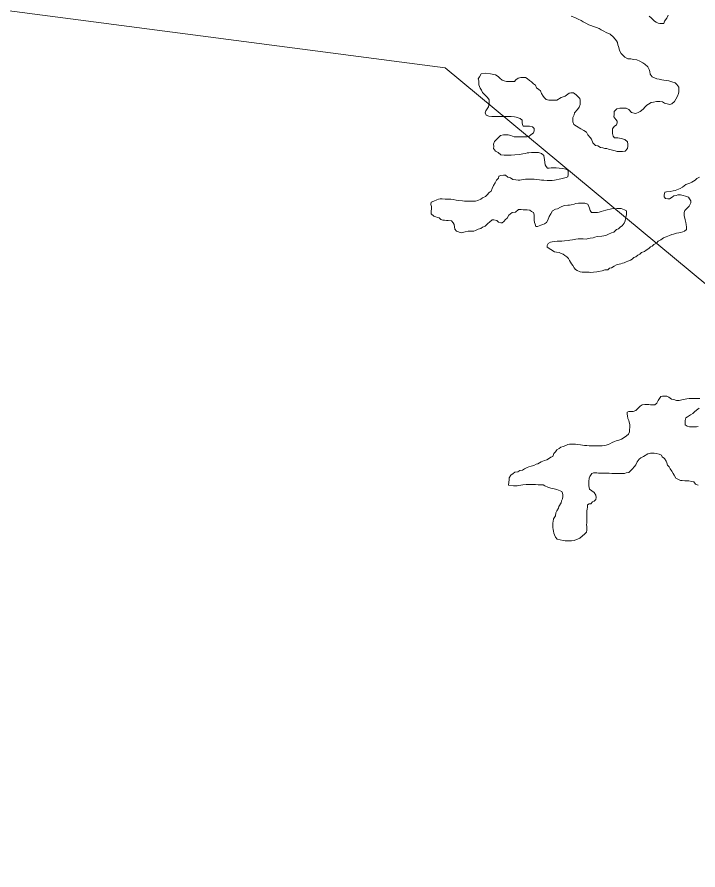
# Model space of a CAD drawing. Extents: x 553962 to 842807, y 8883888 to 9032388.
# Drawn here: x 801488 to 802318, y 9014618 to 9015657 of the extents above; entities that cross this region are included whole.
import ezdxf

# ---------------------------------------------------------------- set-up
doc = ezdxf.new("R2010")
doc.units = 0
doc.header["$LTSCALE"] = 150
doc.layers.add('60', color=7, linetype='Continuous', lineweight=53)

msp = doc.modelspace()

# ---------------------------------------------------------------- linework, layer by layer
at = {"layer": '60', "lineweight": 13}
for points in [[(804061.8, 9014740.5), (803186.9, 9014617.9), (802010, 9015595.2), (801134, 9015710.1), (799752.9, 9016951.9), (799131.7, 9016899.4), (798606.8, 9017214.5), (798116.9, 9016768.1), (797976.9, 9016925.6), (797770.7, 9016891.6), (798024.7, 9017291.1), (798157, 9018305.4), (798965.3, 9018723.6), (799501.2, 9019775.1), (800976.7, 9020255.6), (802624.4, 9022205.3), (802707.9, 9023068.8)], [(802163.4, 9015658.1), (802167.9, 9015656.6), (802172.1, 9015654.6), (802175.6, 9015653), (802178.1, 9015651), (802181.3, 9015649.5), (802184.8, 9015647.5), (802187.3, 9015646.9), (802190.6, 9015645.4), (802194.1, 9015644.4), (802197.6, 9015642.9), (802199.8, 9015641.3), (802203.3, 9015639.8), (802206, 9015638.1), (802211, 9015636), (802215, 9015632.6), (802218.7, 9015628.1), (802219.7, 9015626.1), (802220.2, 9015623.1), (802220.9, 9015621.1), (802221.7, 9015618.3), (802222.2, 9015616.3), (802224.1, 9015612.8), (802225.9, 9015610.8), (802228.8, 9015608.3), (802232.3, 9015606.3), (802236.1, 9015606), (802239.3, 9015605.2), (802243.3, 9015604.9), (802247.1, 9015603.4), (802250.8, 9015601.4), (802253, 9015599.6), (802256.8, 9015596.3), (802258.2, 9015593.3), (802259.2, 9015590.8), (802259.5, 9015587.6), (802261.9, 9015584.3), (802264.7, 9015582.8), (802267.7, 9015581.7), (802270.7, 9015581.2), (802273.9, 9015580.7), (802276.4, 9015580.2), (802279.7, 9015579.7), (802282.2, 9015579.1), (802286.1, 9015577.9), (802289.9, 9015576.8), (802292.1, 9015574.8), (802294.6, 9015571.6), (802294.6, 9015569.6), (802294.6, 9015566), (802294.3, 9015563.8), (802293, 9015560.6), (802291, 9015557.1), (802289.2, 9015554.1), (802285.9, 9015551.1)], [(802281.5, 9015659.5), (802280, 9015655.5), (802277.2, 9015651.8), (802276.4, 9015649), (802274.2, 9015649.1), (802271.4, 9015649.3), (802269.2, 9015649.6), (802266.9, 9015650.8), (802264.7, 9015652.1), (802262.7, 9015654.1), (802261, 9015656.1), (802258.2, 9015658.2)], [(802281.5, 9015659.5), (802280, 9015655.5), (802277.2, 9015651.8), (802276.4, 9015649), (802274.2, 9015649.1), (802271.4, 9015649.3), (802269.2, 9015649.6), (802266.9, 9015650.8), (802264.7, 9015652.1), (802262.7, 9015654.1), (802261, 9015656.1), (802258.2, 9015658.2)], [(802053.6, 9015587.7), (802051.6, 9015584.3), (802050.2, 9015581.7), (802050.7, 9015579.1), (802050.7, 9015576.7), (802051.1, 9015574.3), (802051.6, 9015572.3), (802052.4, 9015570.4), (802054.2, 9015568), (802055.4, 9015565.1), (802059.2, 9015561.6), (802061.4, 9015558.8), (802063.6, 9015556.1), (802063.6, 9015553.1), (802063.3, 9015551.1), (802062.6, 9015547.6), (802061, 9015545.3), (802059.5, 9015542.6), (802058.5, 9015540.3), (802059.7, 9015537.3), (802063.2, 9015536.3), (802066.7, 9015536), (802070, 9015536), (802073.2, 9015536), (802076.7, 9015535.9), (802081.2, 9015535.9), (802084.7, 9015535.9), (802088.2, 9015535.9), (802090.2, 9015535.8), (802094.2, 9015535.6), (802096.5, 9015535.1), (802098.7, 9015534.3), (802101.2, 9015533.5), (802103.7, 9015531.5), (802103.7, 9015528.2), (802103.9, 9015526.2), (802104.9, 9015524.2), (802108.2, 9015524.2), (802112.7, 9015523.9), (802116.2, 9015523.2), (802118.4, 9015521.4), (802118.4, 9015518.4), (802117.6, 9015515.9), (802114.3, 9015513.4), (802112.3, 9015511.7), (802109.3, 9015510.9), (802105.1, 9015511), (802100.6, 9015511), (802096.1, 9015511), (802093.8, 9015511), (802089.8, 9015512.8), (802086.6, 9015513.6), (802083.6, 9015513.6), (802080.8, 9015513.6), (802077.1, 9015512.9), (802075.3, 9015510.7), (802072.5, 9015507.7), (802070, 9015505.4), (802068.7, 9015502), (802069, 9015499.2), (802068.9, 9015496.7), (802071.2, 9015493.7), (802074.4, 9015492.1), (802077.9, 9015489.1), (802081.6, 9015488.6), (802083.6, 9015488.6), (802085.9, 9015488.6), (802090.4, 9015488.8), (802094.9, 9015489.3), (802100.6, 9015489.7), (802104.4, 9015490.2), (802107.9, 9015490.7), (802109.9, 9015491.4), (802111.9, 9015491.7), (802114.9, 9015492.1), (802117.2, 9015492.1), (802120.7, 9015492.1), (802123.7, 9015492.1), (802127.4, 9015490.8), (802130.1, 9015488.5), (802130.6, 9015485.3), (802130.8, 9015483.3), (802131.3, 9015480), (802131.8, 9015477), (802132.8, 9015475), (802134.5, 9015473), (802136.5, 9015473), (802139, 9015473.2), (802141, 9015473.2), (802145.3, 9015473.2), (802148.8, 9015472.9), (802153.3, 9015472.6), (802156.8, 9015471.8), (802159.8, 9015470.1), (802159.8, 9015468.1), (802159.7, 9015465), (802159.5, 9015462.3), (802157.2, 9015461.6), (802150.9, 9015459.8), (802142.9, 9015458.1), (802140.4, 9015457.9)], [(802102.2, 9015583.5), (802098.9, 9015582.4), (802096, 9015580.4), (802094.2, 9015578.5), (802090.9, 9015578.3), (802087.9, 9015578.3), (802084.4, 9015578.6), (802081.9, 9015579.4), (802079.4, 9015580.1), (802076.4, 9015582.7), (802074.4, 9015584.7), (802071, 9015586.5), (802065.3, 9015588), (802059, 9015588.7), (802053.6, 9015587.7)], [(802285.9, 9015551.1), (802283.7, 9015550.6), (802280.4, 9015551.1), (802277.2, 9015551.9), (802274.5, 9015553.7), (802271.2, 9015554.2), (802267.2, 9015554.2), (802263.7, 9015553.5), (802260.9, 9015552.8), (802257.7, 9015551), (802255.7, 9015549.5), (802253.7, 9015547.8), (802250.9, 9015544.8), (802247.6, 9015542.1), (802245.6, 9015541.3), (802242.3, 9015539.6), (802240.1, 9015539.9), (802236.8, 9015540.6), (802233.6, 9015544.2), (802230.4, 9015546.2), (802226.9, 9015546.2), (802222.6, 9015546.2), (802219.1, 9015545.3), (802215.6, 9015541.8), (802215.6, 9015538.3), (802215.5, 9015535.3), (802217.8, 9015532), (802219.5, 9015530), (802219.5, 9015528), (802218.7, 9015525.7), (802215.7, 9015523.8), (802213.7, 9015520.8), (802213.7, 9015518.5), (802213.6, 9015515), (802214.4, 9015511.8), (802216.3, 9015509.7), (802220.3, 9015509.7), (802224.3, 9015508.9), (802228.6, 9015507.9), (802231.8, 9015504.9), (802232.3, 9015502.1), (802232.3, 9015499.9), (802232, 9015496.9), (802229.2, 9015493.6), (802226, 9015493.4), (802223.5, 9015493.4), (802219.5, 9015493.4), (802217, 9015494), (802212.2, 9015495.2), (802209, 9015496), (802206.7, 9015496.8), (802204.3, 9015496.9), (802202.1, 9015497.5), (802199.1, 9015498.2), (802195.8, 9015500), (802193.1, 9015500.5), (802189.9, 9015503.8), (802188.2, 9015508.1), (802186.7, 9015510.1), (802183.7, 9015513.6), (802182, 9015516.6), (802178.7, 9015518.9), (802175.2, 9015520.7), (802170, 9015524), (802166.8, 9015526), (802165.3, 9015529.2), (802165.3, 9015532.5), (802165.6, 9015534.5), (802166.9, 9015538), (802167.6, 9015540.2), (802171.2, 9015544.2), (802173.2, 9015547.2), (802174.5, 9015550.5), (802174.5, 9015553.5), (802174.3, 9015555.7), (802173.8, 9015557.7), (802171.3, 9015560.2), (802169.6, 9015562.3), (802166.1, 9015564.8), (802163.1, 9015564.8), (802161.1, 9015564.3), (802156, 9015560.6), (802151, 9015558.9), (802146, 9015555.9), (802140.8, 9015555.7), (802136, 9015555.7), (802132.8, 9015556.5), (802131, 9015558.5), (802129.3, 9015560.5), (802127.1, 9015563.8), (802126.1, 9015567.1), (802123.8, 9015568.8), (802121.3, 9015570.8), (802120, 9015573.9), (802117.4, 9015575.8), (802115, 9015578), (802112.8, 9015579.8), (802109.8, 9015582.1), (802107.8, 9015583.2), (802104.8, 9015583.5), (802102.2, 9015583.5)], [(802140.4, 9015457.9), (802137.2, 9015457.9), (802134.2, 9015458), (802130.2, 9015458.2), (802127.2, 9015458.2), (802124.9, 9015458.5), (802121.4, 9015459), (802118.4, 9015459.3), (802115.7, 9015459.3), (802113.7, 9015459.3), (802110.7, 9015459.4), (802107.7, 9015459.4), (802104.9, 9015459.2), (802100.7, 9015458.4), (802098.7, 9015458.4), (802095.9, 9015458.5), (802092.4, 9015459.2), (802089.4, 9015461), (802086.4, 9015462), (802083.2, 9015464.3), (802080.9, 9015464.3), (802077.9, 9015464.1), (802075.2, 9015463.3), (802074.7, 9015460.8), (802072.4, 9015458.1), (802070.9, 9015455.1), (802068.8, 9015451.6), (802067.3, 9015448.1), (802065.8, 9015444.9), (802063.3, 9015443.4), (802061.2, 9015440.4), (802059.2, 9015438.4), (802055.5, 9015436.9), (802053.2, 9015435.2), (802049.7, 9015433.7), (802046.7, 9015432.7), (802043.7, 9015432.5), (802041.7, 9015432.5), (802039.7, 9015432.5), (802037.4, 9015432.6), (802035.4, 9015432.6), (802033.4, 9015432.6), (802030.9, 9015433.1), (802025.6, 9015433.7), (802023.4, 9015433.8), (802019.7, 9015434.8), (802016.9, 9015435.3), (802013.9, 9015435.3), (802011.9, 9015435.3), (802009.7, 9015435.3), (802006.4, 9015435.4), (802003.7, 9015435.4), (802001.7, 9015435.2), (801999.6, 9015434.4), (801996.1, 9015432.7), (801992.9, 9015431.5), (801992.3, 9015428.5), (801993.1, 9015426.2), (801993.1, 9015422.9), (801993, 9015420.9), (801993, 9015418.9), (801992.8, 9015417.4)], [(802296.2, 9015448.1), (802298.9, 9015449.8), (802303.2, 9015452.8), (802308, 9015454.6), (802310.5, 9015456), (802314.5, 9015458.3), (802316.5, 9015460.2), (802319.5, 9015462)], [(802138.5, 9015373.8), (802143.2, 9015371), (802145.5, 9015370.5), (802148.8, 9015370), (802151, 9015369), (802153.5, 9015368), (802155.7, 9015366.7), (802158, 9015364.7), (802160, 9015362.7), (802161.2, 9015360.6), (802162.4, 9015358.4), (802163.7, 9015356.4), (802165.6, 9015354.3), (802166.9, 9015351.3), (802168.6, 9015349.3), (802170.8, 9015348.1), (802174.3, 9015346.8), (802176.6, 9015346.3), (802179.8, 9015346), (802181.8, 9015346), (802185.1, 9015346), (802187.1, 9015345.9), (802190.6, 9015346.2), (802194.6, 9015346.7), (802196.8, 9015347.1), (802201.1, 9015347.8), (802204.4, 9015349.1), (802207.9, 9015349.1), (802210.1, 9015351.1), (802212.4, 9015351.5), (802215.9, 9015353.5), (802218.4, 9015355.2), (802221.9, 9015356), (802223.9, 9015356.5), (802225.9, 9015357.2), (802227.9, 9015357.7), (802230.2, 9015358.7), (802232.5, 9015359.7), (802235.7, 9015360.9), (802237.7, 9015362.1), (802239.7, 9015363.9), (802242.2, 9015364.9), (802244.5, 9015366.8), (802247, 9015368.1), (802249, 9015370.1), (802252.6, 9015371.3), (802254.6, 9015373), (802257.8, 9015375), (802260.1, 9015377), (802262.1, 9015377.7), (802264.1, 9015379.7), (802267.4, 9015381.7), (802269.2, 9015384), (802272.4, 9015385.7), (802275.7, 9015387.9), (802279, 9015389.4), (802281, 9015390.1), (802283, 9015390.9), (802286.2, 9015392.1), (802288.2, 9015392.6), (802291.5, 9015393.6), (802294.5, 9015394.3), (802296.5, 9015394.5), (802299.5, 9015395.3), (802301.5, 9015396), (802303.8, 9015398), (802303.8, 9015401.2), (802303.6, 9015404.3), (802303.1, 9015406.5), (802302.4, 9015409.8), (802301.9, 9015411.8), (802301.2, 9015415), (802301.2, 9015417), (802301.2, 9015419), (802301.7, 9015421.5), (802305, 9015424.5), (802307.2, 9015426.8), (802309.3, 9015430.8), (802309.1, 9015433), (802307.6, 9015435.5), (802306.1, 9015437.5), (802302.8, 9015438.8), (802299.8, 9015439.8), (802296.6, 9015440.3), (802293.3, 9015440.4), (802291.3, 9015439.6), (802288.6, 9015439.2), (802286.6, 9015437.4), (802283.3, 9015435.7), (802281.3, 9015435.7), (802278.1, 9015436), (802276.6, 9015438), (802276.8, 9015440), (802277.6, 9015443.5), (802279.6, 9015444.2), (802283.9, 9015444.4), (802287.6, 9015445.2), (802289.9, 9015445.7), (802291.9, 9015446.4), (802294.2, 9015447.4), (802296.2, 9015448.1)], [(802039.9, 9015396.2), (802041.9, 9015396.2), (802044.7, 9015396.2), (802046.9, 9015396.9), (802049.9, 9015398.7), (802053.2, 9015399.4), (802055.4, 9015400.9), (802058.5, 9015402.1), (802062, 9015405.4), (802064, 9015407.1), (802067, 9015409.8), (802069.3, 9015409.8), (802073, 9015409), (802075, 9015407), (802077.5, 9015406.2), (802079.5, 9015406.2), (802081.5, 9015408), (802083.5, 9015410.2), (802085.5, 9015412), (802087.6, 9015415.5), (802089.6, 9015417.2), (802091.6, 9015418.9), (802095.6, 9015419.4), (802099.4, 9015422.6), (802102.6, 9015422.6), (802105.1, 9015422.3), (802107.4, 9015422.3), (802109.9, 9015422.3), (802112.9, 9015421.8), (802115.1, 9015420), (802117.4, 9015419), (802118.3, 9015416.2), (802118.3, 9015414.2), (802118.3, 9015411.5), (802118.3, 9015409.5), (802118.8, 9015406.5), (802119.5, 9015404.5), (802120.5, 9015401.7), (802122.5, 9015402), (802126.5, 9015403.4), (802128.8, 9015404.2), (802131, 9015404.9), (802133.3, 9015406.9), (802135, 9015409.4), (802136.6, 9015413.9), (802138.8, 9015417.4), (802140.6, 9015420.9), (802144.2, 9015422.8), (802146.9, 9015423.3), (802150.4, 9015425.3), (802154.7, 9015427.5), (802159.4, 9015427.7), (802161.4, 9015427.7), (802163.5, 9015428.2), (802167, 9015428.9), (802169.2, 9015429.7), (802172.2, 9015430.4), (802175.7, 9015430.4), (802178, 9015430.4), (802180, 9015430.4), (802183.5, 9015429.1), (802184.9, 9015426.1), (802185.9, 9015424.1), (802186.7, 9015421.3), (802188.1, 9015419)], [(802188.1, 9015419), (802192.4, 9015419), (802195.4, 9015419), (802197.6, 9015419.2), (802199.9, 9015420), (802205.4, 9015421.7), (802212.7, 9015423.4), (802218.9, 9015423.6), (802224.4, 9015423.6), (802228.2, 9015422.3), (802230.7, 9015421), (802230.7, 9015419), (802230.6, 9015416.5), (802230.4, 9015414.5), (802229.6, 9015411), (802229.3, 9015408.8), (802228.1, 9015406), (802225.5, 9015402.8), (802223.5, 9015401.3), (802221, 9015398.8), (802218.5, 9015398.1), (802215.5, 9015394.8), (802212.7, 9015394.3), (802209, 9015392.6), (802205.7, 9015390.9), (802200.7, 9015390.2), (802195.2, 9015389.5), (802192.4, 9015389), (802190.2, 9015388.2), (802186.4, 9015387.8), (802184.1, 9015387.3), (802181.6, 9015386.5), (802178.1, 9015386.6), (802175.1, 9015386.6), (802171.9, 9015386.6), (802168.9, 9015386.4), (802166.9, 9015386.1)], [(801992.8, 9015417.4), (801996.2, 9015414.3), (801998.7, 9015413.7), (802000.7, 9015412.9), (802002.5, 9015412.5), (802004.7, 9015410.5), (802007, 9015409.7), (802009.2, 9015409.7), (802011.5, 9015409.2), (802013.7, 9015409.2), (802017.5, 9015408.7), (802019.5, 9015406.4), (802020.7, 9015404.4), (802021.2, 9015401.4), (802021.7, 9015398.6), (802023.6, 9015396.2), (802023.6, 9015396.2), (802023.6, 9015396.2), (802023.6, 9015396.2), (802029.4, 9015394.3), (802029.4, 9015394.3), (802029.4, 9015394.3), (802034.4, 9015395.3), (802037.9, 9015396.2), (802039.9, 9015396.2)], [(802166.9, 9015386.1), (802164.9, 9015385.7), (802161.9, 9015385.2), (802159.6, 9015384.9), (802155.4, 9015384.2), (802151.9, 9015384), (802148.6, 9015384), (802146.3, 9015383.8), (802143.3, 9015383.5), (802140.3, 9015383.1), (802138.1, 9015382.6), (802135.3, 9015381.1), (802134.1, 9015378.8), (802134, 9015376.8), (802138.5, 9015373.8)], [(802320.2, 9015192.1), (802317.7, 9015192.4), (802314.5, 9015192.4), (802311.2, 9015192.4), (802309.2, 9015192.4), (802307.2, 9015192.4), (802304.2, 9015192), (802300.2, 9015191.2), (802298.2, 9015190.5), (802294.9, 9015190), (802291.7, 9015190), (802288.5, 9015191.1), (802285.5, 9015191.6), (802282.2, 9015194.1), (802280, 9015195.1), (802276.7, 9015195.1), (802274.7, 9015195.2), (802272.7, 9015194.7), (802271, 9015192.4), (802269.2, 9015189.9), (802267.9, 9015186.7), (802265.1, 9015184.5), (802262.4, 9015184.5), (802260.1, 9015184.7), (802258.1, 9015184.8), (802256.1, 9015184.8), (802253.1, 9015184.8), (802249.9, 9015184.6), (802247.6, 9015183.1), (802244.3, 9015179.8), (802242.3, 9015177.6), (802239.1, 9015176.6), (802236.1, 9015176.4), (802233.6, 9015176.4), (802231.6, 9015175.7), (802231.5, 9015173.2), (802231.8, 9015171.2), (802232.2, 9015168.1), (802233.5, 9015165.4), (802234, 9015163.4), (802234.7, 9015160.6), (802234.7, 9015157.4), (802234.6, 9015153.9), (802234.4, 9015151.6), (802233.3, 9015148.9), (802230.6, 9015146.6), (802228.1, 9015144.6), (802224.8, 9015142.9), (802221.3, 9015141.7), (802218.3, 9015140.7), (802216.3, 9015139.7), (802213.5, 9015138.7), (802210.5, 9015137), (802208.5, 9015136.3), (802206.2, 9015135.5), (802204.2, 9015135), (802201, 9015134.8), (802199, 9015134.8), (802195.5, 9015134.6), (802192.7, 9015134.6), (802189.7, 9015134.6), (802187.2, 9015134.6), (802185.2, 9015134.7), (802182.5, 9015134.9), (802179.7, 9015134.9), (802177, 9015135.5), (802174.7, 9015135.7), (802171.5, 9015136.2), (802168.5, 9015136.8), (802166.5, 9015136.8), (802164.5, 9015136.8)], [(802318.2, 9015158.1), (802316, 9015157.6), (802312.7, 9015157.6), (802310.7, 9015157.6), (802307.5, 9015157.9), (802304.5, 9015158.7), (802302.2, 9015160.2), (802302.2, 9015163.4), (802302.3, 9015165.4), (802303, 9015168.9), (802305.1, 9015169.9), (802308.6, 9015172.2), (802311.6, 9015174.1), (802313.8, 9015176.1), (802315.9, 9015178.1), (802319.4, 9015180.3)], [(802164.5, 9015136.8), (802161.5, 9015136.8), (802159.2, 9015136.1), (802157, 9015135.1), (802153.7, 9015133.6), (802150.7, 9015132.9), (802148.7, 9015131.4), (802145.9, 9015129.9), (802144.2, 9015127.4), (802142.4, 9015125.2), (802140.9, 9015121.7), (802138.8, 9015120.7), (802136.8, 9015119.5), (802133.6, 9015117.7), (802130.8, 9015116.7), (802128.8, 9015116), (802126.8, 9015115), (802124.8, 9015113.8), (802122.8, 9015112.5), (802120.8, 9015112.1), (802117.8, 9015110.6), (802114.5, 9015109.8), (802111.8, 9015109.1), (802109.7, 9015108.4), (802106.7, 9015106.4), (802104.2, 9015104.9), (802100.7, 9015104.7), (802098.4, 9015102.9), (802094.9, 9015102.5), (802092.9, 9015100.7), (802089.7, 9015098.7), (802087.9, 9015095.8), (802087.9, 9015093.7), (802087.1, 9015086.7)], [(802174.1, 9015022.3), (802180.2, 9015027.3), (802182.2, 9015029.5), (802182.4, 9015031.8), (802182.5, 9015034), (802182.5, 9015036.3), (802182.2, 9015038.3), (802182.3, 9015040.6), (802182.3, 9015042.8), (802182.3, 9015044.8), (802182.3, 9015047.1), (802182.3, 9015049.3), (802182.3, 9015051.6), (802182.4, 9015053.6), (802182.6, 9015055.6), (802182.9, 9015057.6), (802183.4, 9015059.8), (802183.4, 9015062.6), (802185.4, 9015063.8), (802187.4, 9015063.8), (802189.5, 9015066.3), (802191.5, 9015067), (802193.5, 9015069.3), (802194, 9015071.5), (802193.5, 9015074.5), (802191.5, 9015077.8), (802188.6, 9015079.8), (802185.8, 9015081.8), (802185.1, 9015083.8), (802184.8, 9015085.8), (802184.9, 9015088.1), (802184.9, 9015091.3), (802185.4, 9015095.1), (802186.2, 9015097.3), (802188.5, 9015100.8), (802190.5, 9015101.6), (802192.5, 9015101.6), (802194.5, 9015101.6), (802196.5, 9015101.5), (802200, 9015101.5), (802202, 9015101.5), (802204, 9015101.5), (802207.5, 9015101.2), (802209.7, 9015101.2), (802213, 9015100.9), (802215, 9015100.9), (802218.2, 9015100.9), (802220.2, 9015100.9), (802222.2, 9015100.9), (802225, 9015100.8), (802228.5, 9015100.8), (802230.5, 9015101.8), (802233.5, 9015102.3), (802235.8, 9015104.3), (802237.8, 9015106), (802240.6, 9015109.3), (802242.1, 9015111.5), (802243.8, 9015115), (802246.1, 9015118.2), (802248.4, 9015120), (802251.4, 9015121.7), (802256.7, 9015124.7), (802260.2, 9015125.7), (802262.2, 9015125.6), (802264.4, 9015125.6), (802266.9, 9015125.4), (802270.4, 9015124.6), (802273.4, 9015123.3), (802274.2, 9015121.3), (802276.9, 9015119), (802278.9, 9015115.8), (802280.1, 9015113.8), (802280.8, 9015111.2), (802282.6, 9015109), (802283.8, 9015106.7), (802286, 9015103.7), (802287.5, 9015100.9), (802289, 9015098.7), (802291, 9015095.4), (802294.2, 9015093.4), (802296.5, 9015092.4), (802298.5, 9015092.3), (802302, 9015092.1), (802304.2, 9015092.1), (802306.7, 9015092.1), (802310.5, 9015091.3), (802312.7, 9015090.8), (802314.7, 9015088), (802318.2, 9015086.7)], [(802087.1, 9015086.7), (802093.1, 9015086), (802095.6, 9015085.9), (802097.6, 9015085.9), (802099.8, 9015086.2), (802102.1, 9015086.6), (802104.3, 9015087.1), (802108.6, 9015087.3), (802111.3, 9015087.3), (802113.3, 9015087.3), (802116.8, 9015087.3), (802119.8, 9015087.3), (802123.3, 9015087.2), (802126.8, 9015087.2), (802129.1, 9015087), (802131.3, 9015086), (802135.1, 9015084.2), (802138.6, 9015082.9), (802142.6, 9015082.1), (802146.1, 9015081.3), (802149.8, 9015079.6), (802152, 9015079.1), (802153, 9015077), (802153.3, 9015075), (802153.2, 9015073), (802153, 9015070), (802151.7, 9015067.5), (802151.2, 9015065), (802148.4, 9015060.8), (802147.9, 9015058.6), (802146.1, 9015055.3), (802144.6, 9015052.8), (802144.1, 9015049.3), (802141.8, 9015045.6), (802141.3, 9015042.6), (802141.2, 9015040.6), (802141.2, 9015037.3), (802141.2, 9015035.3), (802141.4, 9015032.6), (802141.9, 9015030.6), (802142.4, 9015028.3), (802143.1, 9015026.3), (802144.4, 9015023.3), (802146.3, 9015021), (802150.1, 9015020.2), (802153.8, 9015019.2), (802156.1, 9015018.9), (802158.1, 9015018.9), (802160.1, 9015018.9), (802163.6, 9015018.9), (802167.1, 9015019.1), (802174.1, 9015022.3)]]:
    msp.add_lwpolyline(points, dxfattribs=at)

doc.saveas('drawing.dxf')
